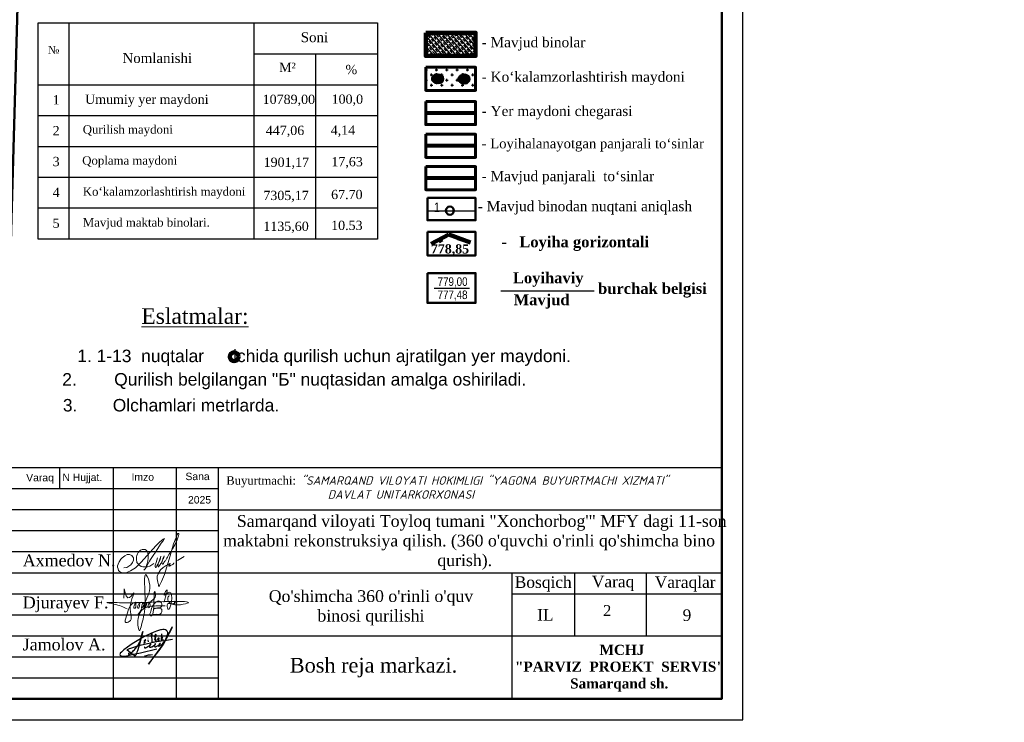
# Model space of a CAD drawing. Header units: millimetres. Extents: x -257011 to 237647566, y 2784933 to 6706507.
# Tile 398 of 451: x 10963000 to 11080253, y 5116467 to 5200082. Entities that reach past the tile are written whole.
import ezdxf

# ---------------------------------------------------------------- set-up
doc = ezdxf.new("R2010")
doc.units = ezdxf.units.MM
doc.header["$LTSCALE"] = 1000
doc.header["$XCLIPFRAME"] = 0
doc.linetypes.add('ACAD_ISO02W100', pattern=[15, 12, -3])
for name, color, linetype in [('(002) Рамка', 7, 'Continuous'), ('(022) Возд. Линии', 7, 'Continuous'), ('TREE', 74, 'Continuous')]:
    doc.layers.add(name, color=color, linetype=linetype)
doc.layers.add('Та', color=250, linetype='Continuous', lineweight=25)
doc.layers.add('Ф А С А Д', color=250, linetype='Continuous', lineweight=15)
doc.styles.add('arial', font='arial.ttf', dxfattribs={"height": 300})
doc.styles.add('ATTR', font='romans.shx', dxfattribs={"width": 0.8, "height": 0.470416})
doc.styles.add('Roman', font='romans')
doc.styles.get("Standard").update_dxf_attribs({"font": 'ARIALN.TTF'})
doc.styles.add('WMF-Times New Roman0', font='times.ttf')
doc.styles.add('WMF-Times New Roman2', font='times.ttf')
doc.linetypes.add('FENCELINE1', pattern='A,6.35,-2.54,[133,ltypeshp.shx,S=2.54,R=0,X=-2.54,Y=0],-2.54,25.4', length=36.83)
picture_1 = doc.add_image_def('image1.jpg', size_in_pixel=(9921, 7016))

# ---------------------------------------------------------------- blocks, each defined once
blk = doc.blocks.new('*U1625')
at = {"color": 1, "lineweight": 30, "ltscale": 1000}
blk.add_line((0, -1467), (0, 0), dxfattribs=at)
blk = doc.blocks.new('*U1626')
at = {"color": 0, "linetype": 'ByBlock', "lineweight": -2, "transparency": 16777216}
for p, rotation in [((4094707, -1160507), 59.99999999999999), ((4094707, -1161241), 120), ((4095978, -1161241), 240), ((4095978, -1160507), 299.9999999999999), ((4095342, -1161607), 180)]:
    blk.add_blockref('*U1625', p, dxfattribs=dict(at, rotation=rotation))
blk.add_blockref('*U1625', (4095342, -1160141), dxfattribs=at)
blk = doc.blocks.new('dghtfhs')
at = {"color": 1, "lineweight": 60, "ltscale": 1000}
blk.add_circle((4095342, -1160874), 392, dxfattribs=at)
at = {"lineweight": 50}
blk.add_blockref('*U1626', (0, 0), dxfattribs=at)
at = {"lineweight": 50, "ltscale": 1000}
image = blk.add_image(picture_1, insert=(4006014, -1032674), size_in_units=(238817, 168888), rotation=-90, dxfattribs=at)
image.set_boundary_path([(2317.04, 1251.37), (7352.33, 5965.575)])
blk = doc.blocks.new('rgsxhy')
at = {"color": 5, "lineweight": 0}
for points in [[(30159764, 9369979), (30160813, 9371961), (30161022, 9373086), (30160642, 9374202), (30160529, 9371279), (30160129, 9368855), (30159952, 9368321), (30159766, 9369571), (30162641, 9370909)], [(30158267, 9371725), (30158292, 9372259), (30158313, 9372715), (30158693, 9371762), (30159294, 9372267), (30158930, 9370820), (30158827, 9369247), (30158463, 9369143), (30158559, 9369856), (30159235, 9371184), (30159510, 9371288), (30159540, 9370947), (30159450, 9370679), (30159339, 9370650), (30159361, 9370924), (30159747, 9371281), (30159933, 9371214), (30159918, 9370984), (30159866, 9370709), (30159740, 9370650), (30159740, 9370910), (30160119, 9371295), (30160364, 9371221), (30160282, 9370791), (30160134, 9370702), (30160156, 9370902), (30160253, 9371169), (30160416, 9371266), (30160624, 9371251), (30160631, 9370947), (30160520, 9370739), (30160416, 9370746), (30160527, 9370999), (30160698, 9371199), (30160869, 9371251), (30161010, 9371117), (30161025, 9370828), (30160854, 9370717), (30160832, 9370976), (30160958, 9371184), (30161196, 9371429), (30161627, 9371986), (30161567, 9372349), (30161322, 9370056), (30161196, 9369857), (30161032, 9369926), (30161078, 9370217), (30161143, 9370464), (30161478, 9371132), (30161961, 9371429), (30162250, 9371221), (30162198, 9370761), (30161687, 9370666), (30161515, 9370590), (30161433, 9370590), (30162154, 9370635), (30162280, 9370516), (30162243, 9370197), (30162028, 9370012), (30161575, 9370012), (30161352, 9370012), (30161322, 9370071)], [(30162509, 9371311), (30162778, 9372539), (30162525, 9372058), (30163079, 9372349), (30162934, 9370564), (30162934, 9371149), (30163657, 9371231), (30163688, 9371396), (30163665, 9371051), (30163845, 9371089), (30163853, 9371329), (30163830, 9370556)], [(30158604, 9370613), (30157190, 9371107), (30156449, 9371260), (30157795, 9371248), (30158983, 9371230), (30160506, 9371280), (30164964, 9371184), (30162988, 9371384), (30162918, 9371683), (30163073, 9372004)]]:
    blk.add_spline(points, degree=3, dxfattribs=at)
blk = doc.blocks.new('nerbgbdtbugbd')
at = {"color": 5, "lineweight": -2}
for points in [[(1301441, -912503, 0.3871926), (1301421, -912608, 0.2468693), (1301462, -912624, 0.1075122), (1301553, -912598, 0.0377408), (1301616, -912557, 0.0432293), (1301738, -912461), (1301856, -912351), (1302009, -912205, 0.002873), (1302157, -912056, 0.0304903), (1302203, -911998, 0.1126937), (1302215, -911961, 0.6840545), (1302174, -911935, 0.0660715), (1302090, -912059, 0.0451978), (1302060, -912132, 0.0768236), (1302054, -912193, 0.068235), (1302080, -912319, 0.2986132), (1302177, -912367, 0.1038757), (1302374, -912300, 0.0290696), (1302528, -912180), (1302675, -912025), (1302798, -911893, 0.130527), (1302852, -911776, 0.0388963), (1302856, -911737, 0.7618556), (1302821, -911725, 0.0798394), (1302802, -911765, 0.0359534), (1302781, -911857, 0.0455744), (1302785, -912031, 0.0426923), (1302803, -912110, 0.3891518), (1302905, -912166, 0.1102897), (1303059, -912099), (1303140, -912029), (1303382, -911802, 0.0334276), (1303470, -911703, 0.0129551), (1303533, -911618, 0.1437243), (1303546, -911557, 0.5877061), (1303484, -911539, 0.0594709), (1303438, -911594, 0.0548384), (1303384, -911702, 0.0606455), (1303353, -911805, 0.0833859), (1303355, -911933, 0.5059841), (1303421, -911960, 0.0746594), (1303641, -911789, 0.0267645), (1303917, -911449, 0.0698425), (1304268, -910626), (1304769, -908938, 0.0913119), (1304777, -908873, 0.6479054), (1304724, -908855, 0.1300148), (1304701, -908893), (1304249, -910540), (1303723, -912034), (1303358, -912864), (1302937, -913765), (1302456, -914865), (1303556, -912632, 0.020305), (1304025, -911521, 0.0510054), (1304177, -910920), (1304280, -910177, 0.0500611), (1304304, -909917, 0.075905), (1304266, -909734, 0.060269), (1304163, -909581, 0.2197754), (1303878, -909436, 0.0807361), (1303465, -909486, 0.0249845), (1303180, -909596, 0.0130385), (1302610, -909917, 0.0239045), (1301788, -910451), (1301162, -910954), (1300713, -911334), (1300164, -911838), (1299536, -912438), (1298972, -913021), (1298525, -913523), (1298224, -913914), (1298110, -914126), (1298090, -914220), (1298104, -914298), (1298155, -914383), (1298291, -914454), (1298501, -914462), (1298825, -914389), (1299321, -914187), (1300019, -913880), (1300989, -913450), (1303222, -912415)], [(1299333, -913786, 0.1774898), (1299290, -913897, 0.0505623), (1299288, -913979, 0.3670195), (1299369, -914060, 0.2132882), (1299452, -914018), (1299738, -913626, 0.0414268), (1300104, -913056), (1300352, -912576, 0.0300362), (1300605, -911758), (1300675, -910352), (1300613, -912033), (1300547, -912628), (1300477, -913257), (1300442, -913499), (1300421, -913685, -0.0299546), (1300383, -913939, -0.3083385), (1300235, -914061, -0.0928663), (1300150, -914038), (1299994, -913962), (1298975, -913460, -0.0731209), (1299122, -913299, -0.0362342), (1299439, -913069), (1299863, -912836), (1300474, -912500), (1301923, -911834), (1302701, -911477), (1303596, -911130), (1304048, -910967), (1305142, -910571)], [(1302164, -911013), (1302123, -910754), (1302096, -910485), (1302088, -910377, 0.9456908), (1301953, -910398, 0.0931758), (1302006, -910763, 0.0597217), (1302186, -911157, -0.0340946), (1302225, -911288, 0.0218114), (1302266, -911544, 0.4516555), (1302407, -911600), (1302580, -911477)], [(1302632, -911206), (1302686, -910890, 0.0310101), (1302691, -910593, 0.0209508), (1302677, -910448, 0.2567522), (1302634, -910391, 0.3121151), (1302582, -910404, 0.0952627), (1302548, -910463, 0.0920883), (1302520, -910679, 0.0708045), (1302568, -910903), (1302690, -911214), (1302722, -911299, 0.1825801), (1302776, -911369, 0.4802348), (1302848, -911325, 0.0467012), (1302849, -911244, 0.1708854), (1302782, -911111, 0.1795677), (1302714, -911101, 0.274631), (1302670, -911163)], [(1303084, -911166), (1303158, -911060, 0.0403562), (1303221, -910954, 0.2285131), (1303216, -910835, 0.1998977), (1303176, -910809, 0.2428565), (1303076, -910850, 0.1216605), (1303030, -910969, 0.1264383), (1303060, -911097, 0.1064961), (1303128, -911174, 0.1201125), (1303186, -911200, 0.0807957), (1303282, -911200, 0.1696912), (1303389, -911132)], [(1303717, -910580), (1303523, -910848), (1303649, -910833, -0.1393412), (1303753, -910882, -0.0645393), (1303854, -911024)], [(1301318, -911619, 0.250229), (1301354, -911511, 0.4506148), (1301272, -911473, 0.5095488), (1301192, -911723), (1301276, -911779, -0.1747015), (1301313, -911832, -0.1814843), (1301299, -911884, -0.1121061), (1301133, -912001)], [(1301637, -913772, -0.0551579), (1302758, -913351)]]:
    blk.add_lwpolyline(points, format="xyb", dxfattribs=at)
for points in [[(1303439, -910141), (1303554, -911111)], [(1301582, -911114), (1301593, -911148)], [(1301653, -911366), (1301732, -911665)]]:
    blk.add_lwpolyline(points, dxfattribs=at)
blk = doc.blocks.new('dhyjfyuk')
for p, q in [((4475914, -1184524), (4383414, -1184524)), ((4397013, -1184524), (4397013, -1187024)), ((4403414, -1184524), (4403414, -1212024)), ((4410914, -1184524), (4410914, -1212024)), ((4415914, -1184524), (4415914, -1212024)), ((4475914, -1212024), (4475914, -1184524)), ((4415914, -1187024), (4383414, -1187024)), ((4415914, -1189524), (4383414, -1189524)), ((4415914, -1189524), (4475914, -1189524)), ((4415914, -1192024), (4383414, -1192024)), ((4415914, -1194524), (4383414, -1194524)), ((4383414, -1197024), (4475914, -1197024)), ((4450914, -1212024), (4450914, -1197024)), ((4458414, -1204524), (4458414, -1197024)), ((4466914, -1204524), (4466914, -1197024)), ((4383414, -1199524), (4415914, -1199524)), ((4450914, -1199524), (4475914, -1199524)), ((4383414, -1202024), (4415914, -1202024)), ((4383414, -1204524), (4475914, -1204524)), ((4383414, -1207024), (4415914, -1207024)), ((4383414, -1209524), (4415914, -1209524))]:
    blk.add_line(p, q)
at = {"lineweight": 9, "xscale": 1.125175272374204, "yscale": 1.125175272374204, "zscale": 1.125175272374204}
blk.add_blockref('rgsxhy', (-29528647, -11744878), dxfattribs=at)
at = {"color": 5, "lineweight": 25, "xscale": 0.8159673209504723, "yscale": 0.8159673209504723, "zscale": 0.8159673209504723, "rotation": 348.2281006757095}
blk.add_blockref('nerbgbdtbugbd', (3519502, -260297, -611), dxfattribs=at)
at = {"linetype": 'ACAD_ISO02W100', "lineweight": 5, "ltscale": 70, "char_height": 883.9, "attachment_point": 1, "style": 'arial'}
for s, insert in [('Varaq', (4393061, -1185254)), ('N Hujjat.', (4397374, -1185220)), ('Imzo', (4405607, -1185185)), ('Sana', (4412025, -1185111)), ('2025', (4412332, -1187897))]:
    blk.add_mtext(s, dxfattribs=dict(at, insert=insert))
at = {"style": 'WMF-Times New Roman0'}
for s, insert, char_height, width, attachment_point in [('Buyurtmachi:{\\fISOCPEUR|b0|i1|c204|p34; "SAMARQAND VILOYATI HOKIMLIGI "YAGONA\\fISOCPEUR|b0|i1|c0|p34; \\fISOCPEUR|b0|i1|c204|p34;BUYURTMACHI XIZMATI" \\fISOCPEUR|b0|i1|c0|p34;\\P                   \\fISOCPEUR|b0|i1|c204|p34;DAVLAT UNITARKORXONASI}', (4416879, -1186878, 105406), 1000, 59035.39, 4), ('\\pi3453.25486;Samarqand viloyati Toyloq tumani "Хоnсhоrbоg\'" МFY dagi 11-son \\P\\pi1816.32378;maktabni rekonstruksiya qilish. (360 o\'quvchi o\'rinli qo\'shimcha bino \\P\\pi27327.21058;qurish).', (4414694, -1193420), 1400, 60812.6, 4), ('Axmedov N.', (4392650, -1194845), 1414.3, 17081.22, 1), ("\\pt12184.088;Qo'shimcha 360 o'rinli o'quv binosi qurilishi", (4434117, -1199099), 1400, 29815.79, 2), ('Djurayev F.', (4392650, -1199845), 1414.29, 17081.22, 1), ('Jamolov A.', (4392650, -1204845), 1414.3, 17081.22, 1), ('\\pi12888.864;{\\fTimes New Roman|b1|i0|c204|p18;\\C0;MCHJ\\P\\pi2815.884;"PARVIZ  PROEKT  SERVIS"\\P\\pi9383.364;Samarqand sh.\\C256; }', (4448452, -1205594), 1200, 29788.7, 1)]:
    blk.add_mtext(s, dxfattribs=dict(at, insert=insert, char_height=char_height, width=width, attachment_point=attachment_point))
at = {"char_height": 1370.37, "width": 6256.98, "attachment_point": 1}
for s, insert in [('{\\fTimes New Roman|b0|i0|c204|p18;Bosqich}', (4451239, -1197449)), ('{\\fTimes New Roman|b0|i0|c204|p18;Varaq}', (4460421, -1197383)), ('{\\fTimes New Roman|b0|i0|c204|p18;Varaqlar}', (4467912, -1197449)), ('{\\fTimes New Roman|b0|i0|c204|p18;IL}', (4453907, -1201350)), ('{\\fTimes New Roman|b0|i0|c0|p18;9}', (4471227, -1201380))]:
    blk.add_mtext(s, dxfattribs=dict(at, insert=insert))
blk = doc.blocks.new('16')
h = blk.add_hatch(color=256)
h.dxf.hatch_style = 1
h.set_gradient(color1=(153, 204, 102), one_color=1, tint=1, name='SPHERICAL')
h.paths.add_polyline_path([(16382639, 10776741, 1), (16386324, 10776741, 1)])
blk.add_circle((16384481, 10776741), 1842)
at = {"layer": 'TREE'}
for p, q in [((16383020, 10776933), (16382655, 10776981)), ((16383056, 10777122), (16382702, 10777217)), ((16383119, 10777305), (16382780, 10777445)), ((16383208, 10777476), (16382886, 10777662)), ((16383317, 10777634), (16383020, 10777862)), ((16384481, 10776741), (16383114, 10776920)), ((16384481, 10776741), (16383147, 10777098)), ((16383442, 10777780), (16383179, 10778043)), ((16384481, 10776741), (16383207, 10777268)), ((16384481, 10776741), (16383285, 10777431)), ((16383584, 10777909), (16383360, 10778202)), ((16384481, 10776741), (16383384, 10777583)), ((16384481, 10776741), (16383504, 10777717)), ((16383746, 10778014), (16383560, 10778336)), ((16384481, 10776741), (16383643, 10777834)), ((16384481, 10776741), (16383791, 10777937)), ((16384102, 10778156), (16384005, 10778520)), ((16384481, 10776741), (16384124, 10778075)), ((16384290, 10778196), (16384241, 10778567)), ((16384481, 10776741), (16384302, 10778103)), ((16384481, 10778583), (16384481, 10778214)), ((16384481, 10778122), (16384481, 10776741)), ((16384481, 10776741), (16384661, 10778103)), ((16384481, 10776741), (16385172, 10777937)), ((16384481, 10776741), (16385320, 10777834)), ((16384481, 10776741), (16385458, 10777717)), ((16384481, 10776741), (16385678, 10777431)), ((16384481, 10776741), (16385816, 10777098)), ((16384481, 10776741), (16385848, 10776920)), ((16384673, 10778196), (16384722, 10778567)), ((16384938, 10778583), (16385310, 10778583)), ((16385044, 10778100), (16385186, 10778442)), ((16385074, 10778491), (16385524, 10778491)), ((16385282, 10778398), (16385700, 10778398)), ((16385378, 10777909), (16385603, 10778202)), ((16385450, 10778306), (16385862, 10778306)), ((16385595, 10778214), (16385999, 10778214)), ((16385646, 10777634), (16385943, 10777862)), ((16385701, 10778122), (16386115, 10778122)), ((16385755, 10777476), (16386077, 10777662)), ((16385799, 10778030), (16386226, 10778030)), ((16385881, 10777938), (16386324, 10777938)), ((16385907, 10777122), (16386261, 10777217)), ((16385956, 10777846), (16386436, 10777846)), ((16386517, 10777754), (16386019, 10777754)), ((16386085, 10777662), (16386598, 10777662)), ((16386124, 10777569), (16386671, 10777569)), ((16386744, 10777477), (16386171, 10777477)), ((16386812, 10777385), (16386207, 10777385)), ((16386238, 10777293), (16386872, 10777293)), ((16386924, 10777201), (16386269, 10777201)), ((16386289, 10777109), (16386975, 10777109)), ((16387013, 10777017), (16386304, 10777017)), ((16386316, 10776925), (16387043, 10776925)), ((16382639, 10776741), (16383008, 10776741)), ((16383020, 10776548), (16382655, 10776500)), ((16383119, 10776176), (16382780, 10776036)), ((16383208, 10776005), (16382886, 10775819)), ((16383317, 10775847), (16383020, 10775619)), ((16384481, 10776741), (16383100, 10776741)), ((16384481, 10776741), (16383114, 10776561)), ((16384481, 10776741), (16383207, 10776213)), ((16384481, 10776741), (16383285, 10776050)), ((16383584, 10775572), (16383360, 10775279)), ((16384481, 10776741), (16383384, 10775898)), ((16384481, 10776741), (16383504, 10775764)), ((16383746, 10775467), (16383560, 10775145)), ((16384481, 10776741), (16383643, 10775648)), ((16383918, 10775381), (16383776, 10775039)), ((16384481, 10776741), (16383791, 10775544)), ((16384481, 10776741), (16383956, 10775471)), ((16384102, 10775325), (16384005, 10774961)), ((16384481, 10776741), (16384124, 10775406)), ((16384481, 10776741), (16385863, 10776741)), ((16384481, 10776741), (16385458, 10775764)), ((16384481, 10776741), (16385816, 10776383)), ((16384481, 10776741), (16385678, 10776050)), ((16384481, 10776741), (16385848, 10776561)), ((16384481, 10776741), (16385320, 10775648)), ((16384481, 10776741), (16385172, 10775544)), ((16384481, 10776741), (16384839, 10775406)), ((16384481, 10776741), (16385007, 10775471)), ((16384481, 10776741), (16384661, 10775378)), ((16384481, 10775359), (16384481, 10776741)), ((16384481, 10774898), (16384481, 10775267)), ((16384673, 10775285), (16384722, 10774914)), ((16384861, 10775325), (16384958, 10774961)), ((16384868, 10774898), (16385306, 10774898)), ((16385044, 10775381), (16385186, 10775039)), ((16385511, 10774991), (16385058, 10774991)), ((16385217, 10775467), (16385402, 10775145)), ((16385310, 10775083), (16385695, 10775083)), ((16385378, 10775572), (16385603, 10775279)), ((16385849, 10775175), (16385446, 10775175)), ((16385521, 10775701), (16385784, 10775438)), ((16385587, 10775267), (16385995, 10775267)), ((16385646, 10775847), (16385943, 10775619)), ((16386119, 10775359), (16385697, 10775359)), ((16385755, 10776005), (16386077, 10775819)), ((16385795, 10775451), (16386230, 10775451)), ((16385844, 10776176), (16386183, 10776036)), ((16386333, 10775543), (16385881, 10775543)), ((16385942, 10776548), (16386308, 10776500)), ((16386324, 10776741), (16385955, 10776741)), ((16385956, 10775635), (16386427, 10775635)), ((16386517, 10775727), (16386023, 10775727)), ((16386081, 10775819), (16386603, 10775819)), ((16386680, 10775912), (16386132, 10775912)), ((16386171, 10776004), (16386744, 10776004)), ((16386812, 10776096), (16386211, 10776096)), ((16386242, 10776188), (16386872, 10776188)), ((16386928, 10776280), (16386262, 10776280)), ((16386285, 10776372), (16386975, 10776372)), ((16387005, 10776464), (16386305, 10776464)), ((16386313, 10776556), (16387035, 10776556)), ((16387056, 10776833), (16386320, 10776833)), ((16387056, 10776648), (16386324, 10776648)), ((16386328, 10776741), (16387065, 10776741))]:
    blk.add_line(p, q, dxfattribs=at)
at = {"layer": 'TREE', "style": 'ATTR', "width": 0.8, "flags": 9}
blk.add_attdef('ESTCODE', (16384481, 10776741), '', height=21.5, dxfattribs=at)
blk = doc.blocks.new('rthtrh')
at = {"color": 5}
for p, q in [((1363927, 521243), (1363940, 521249)), ((1363940, 521249), (1363965, 521249)), ((1363965, 521249), (1363988, 521244)), ((1363834, 521118), (1363842, 521141)), ((1363834, 521086), (1363834, 521118)), ((1363834, 521056), (1363834, 521086)), ((1363842, 521141), (1363854, 521167)), ((1363854, 521167), (1363868, 521192)), ((1363868, 521192), (1363889, 521219)), ((1363889, 521219), (1363907, 521234)), ((1363907, 521234), (1363927, 521243)), ((1363988, 521244), (1364013, 521227)), ((1364013, 521227), (1364030, 521204)), ((1364030, 521204), (1364039, 521185)), ((1364044, 521090), (1364037, 521043)), ((1364039, 521185), (1364046, 521147)), ((1364046, 521147), (1364044, 521090)), ((1364568, 521050), (1364689, 521123)), ((1363840, 521035), (1363834, 521056)), ((1363845, 521017), (1363840, 521035)), ((1363865, 520990), (1363845, 521017)), ((1363882, 520966), (1363865, 520990)), ((1363895, 520959), (1363882, 520966)), ((1363917, 520946), (1363895, 520959)), ((1363951, 520940), (1363917, 520946)), ((1363996, 520940), (1363951, 520940)), ((1364033, 520940), (1363996, 520940)), ((1364017, 520962), (1364016, 520946)), ((1364016, 520946), (1364016, 520940)), ((1364026, 520997), (1364017, 520962)), ((1364037, 521043), (1364026, 520997)), ((1364075, 520948), (1364033, 520940)), ((1364148, 520999), (1364075, 520948))]:
    blk.add_line(p, q, dxfattribs=at)
for points in [[(1363608, 520919), (1363661, 520924), (1363702, 520951), (1363738, 520975), (1363765, 521018), (1363780, 521059), (1363780, 521096), (1363765, 521122), (1363753, 521142), (1363714, 521156), (1363671, 521156), (1363631, 521136), (1363583, 521097), (1363555, 521074), (1363525, 521025), (1363511, 520984), (1363500, 520955), (1363500, 520930), (1363508, 520901), (1363515, 520870), (1363535, 520855), (1363555, 520841), (1363586, 520832), (1363613, 520832), (1363645, 520832), (1363675, 520843), (1363732, 520864), (1363761, 520883), (1363817, 520921), (1363863, 520963), (1363919, 521022), (1364179, 521312), (1364247, 521377), (1364282, 521405), (1364314, 521429), (1364336, 521443), (1364310, 521401), (1364279, 521361), (1364173, 521198), (1364133, 521139), (1364110, 521102), (1364087, 521068), (1364069, 521040), (1364047, 520995), (1364019, 520954), (1364007, 520925), (1363990, 520903), (1363970, 520879)], [(1364210, 521100), (1364186, 521015), (1364172, 520967), (1364172, 520940), (1364173, 520926), (1364179, 520925), (1364185, 520931), (1364202, 520956), (1364218, 520984), (1364240, 521027), (1364256, 521068), (1364272, 521125), (1364269, 521122), (1364225, 520990), (1364220, 520961), (1364220, 520944), (1364225, 520939), (1364232, 520939), (1364241, 520950), (1364248, 520960), (1364254, 520969), (1364260, 520978), (1364273, 520996), (1364281, 521008), (1364288, 521027), (1364309, 521073), (1364315, 521086), (1364332, 521126), (1364332, 521134), (1364327, 521134), (1364314, 521097), (1364294, 521040), (1364290, 521012), (1364293, 520997), (1364298, 520988), (1364308, 520988), (1364316, 520999), (1364326, 521014), (1364344, 521036), (1364351, 521047), (1364377, 521090), (1364389, 521112), (1364414, 521155), (1364449, 521203), (1364476, 521258), (1364523, 521332), (1364563, 521417), (1364583, 521493), (1364590, 521517), (1364590, 521527), (1364583, 521532), (1364571, 521532), (1364561, 521512), (1364541, 521459), (1364498, 521348), (1364434, 521131), (1364395, 520998), (1364377, 520936), (1364337, 520802), (1364282, 520678), (1364249, 520605), (1364238, 520588), (1364230, 520594), (1364226, 520615), (1364222, 520638), (1364214, 520663), (1364206, 520725), (1364206, 520774), (1364224, 520814), (1364265, 520883), (1364310, 520926), (1364364, 520959), (1364411, 520988), (1364432, 520996), (1364434, 520992), (1364431, 520979), (1364419, 520970), (1364414, 520960), (1364416, 520951), (1364423, 520951), (1364434, 520958), (1364443, 520964), (1364452, 520968), (1364474, 520975), (1364483, 520978), (1364492, 520986), (1364499, 520996), (1364503, 521002), (1364511, 521006), (1364511, 521006)]]:
    blk.add_lwpolyline(points, dxfattribs=at)

msp = doc.modelspace()

# ---------------------------------------------------------------- hatches: boundary and pattern name
h = msp.add_hatch()
h.set_pattern_fill('JIS_STN_1E', color=252, scale=409.261234, angle=265.68321321, style=0)
h.set_pattern_definition([(310.683213, (5892719.1, 4441920.76), (310.353172, 266.78768), []), (310.683213, (5892697.4, 4441633.05), (310.353172, 266.78768), [409.261234, -204.630617])])
h.paths.add_polyline_path([(11017288.704, 5198526.902), (11011356.055, 5198526.902), (11011356.055, 5195776.186), (11017288.704, 5195776.186)])
h = msp.add_hatch()
h.set_pattern_fill('CROSS', color=94, scale=2455.567402, style=0)
h.set_pattern_definition([(0, (-602775607.36, -126276342.3), (613.89185054, 613.89185054), [306.9459253, -920.8377758]), (90, (-602775453.9, -126276495.8), (-613.89185054, 613.89185054), [306.9459253, -920.8377758])])
h.paths.add_polyline_path([(11017288.704, 5194418.355), (11011356.055, 5194418.355), (11011356.055, 5191667.639), (11017288.704, 5191667.639)])

# ---------------------------------------------------------------- linework, layer by layer
at = {"layer": '(002) Рамка', "color": 1, "linetype": 'FENCELINE1', "lineweight": 80, "ltscale": 0.1}
msp.add_line((11017288.704, 5185076.374), (11011356.055, 5185076.374), dxfattribs=at)
at = {"layer": '(002) Рамка', "color": 14, "linetype": 'FENCELINE1', "lineweight": 80, "ltscale": 0.1}
msp.add_line((11017288.704, 5181218.298), (11011356.055, 5181218.298), dxfattribs=at)
at = {"layer": '(022) Возд. Линии', "color": 6, "linetype": 'Continuous', "lineweight": 140}
msp.add_circle((10988536.763, 5159975.793), 521.317, dxfattribs=at)
at = {"color": 1, "linetype": 'FENCELINE1', "lineweight": 80, "ltscale": 250}
msp.add_line((11017288.704, 5188970.233), (11011356.055, 5188970.233), dxfattribs=at)
at = {"color": 222, "lineweight": 30}
msp.add_line((11011544.979, 5177352.872), (11017288.704, 5177352.872), dxfattribs=at)
at = {"color": 1, "lineweight": 100}
for p, q in [((11011981.885, 5173417.11), (11014088.089, 5174512.59)), ((11014088.089, 5174512.59), (11016696.545, 5173558.686)), ((11013039.773, 5173955.973), (11013221.711, 5173618.516)), ((11015463.156, 5174009.733), (11015377.715, 5173754.729))]:
    msp.add_line(p, q, dxfattribs=at)
at = {"lineweight": 30}
msp.add_line((11016573.865, 5168085.526), (11012348.948, 5168085.526), dxfattribs=at)
at = {"color": 118, "lineweight": 30, "ltscale": 500, "true_color": 0x004d26}
msp.add_line((11020313.418, 5167831.027), (11031419.158, 5167831.027), dxfattribs=at)
at = {"color": 5}
msp.add_lwpolyline([(10839128.298, 5116760.058), (11049128.298, 5116760.058), (11049128.298, 5265260.058), (10839128.298, 5265260.058)], close=True, dxfattribs=at)
at = {"lineweight": 106}
msp.add_lwpolyline([(11011356.055, 5198526.902), (11017288.704, 5198526.902), (11017288.704, 5195776.186), (11011356.055, 5195776.186)], close=True, dxfattribs=at)
at = {"lineweight": 60}
for points in [[(11011356.055, 5194418.355), (11017288.704, 5194418.355), (11017288.704, 5191667.639), (11011356.055, 5191667.639)], [(11011356.055, 5190345.591), (11017288.704, 5190345.591), (11017288.704, 5187594.875), (11011356.055, 5187594.875)], [(11011356.055, 5186451.732), (11017288.704, 5186451.732), (11017288.704, 5183701.016), (11011356.055, 5183701.016)], [(11011356.055, 5182593.655), (11017288.704, 5182593.655), (11017288.704, 5179842.94), (11011356.055, 5179842.94)]]:
    msp.add_lwpolyline(points, close=True, dxfattribs=at)
at = {"lineweight": 50}
msp.add_lwpolyline([(11011544.979, 5178873.435), (11017288.704, 5178873.435), (11017288.704, 5176210.315), (11011544.979, 5176210.315)], close=True, dxfattribs=at)
at = {"color": 0, "linetype": 'ByBlock', "lineweight": 50}
for points in [[(11011544.979, 5174817.664), (11017292.422, 5174817.664), (11017292.422, 5172032.375), (11011544.979, 5172032.375)], [(11011544.979, 5169932.303), (11017292.422, 5169932.303), (11017292.422, 5166367.781), (11011544.979, 5166367.781)]]:
    msp.add_lwpolyline(points, close=True, dxfattribs=at)
at = {"color": 222, "lineweight": 50}
msp.add_circle((11014227.917, 5177352.872), 478.858, dxfattribs=at)
at = {"layer": 'Та', "lineweight": 30}
for p, q in [((10965215.533, 5199690.819), (11005624.378, 5199690.819)), ((10965215.533, 5173976.1), (10965215.533, 5199690.819)), ((10968889.064, 5173976.1), (10968889.064, 5199690.819)), ((10990930.253, 5173976.1), (10990930.253, 5199690.819)), ((11005624.378, 5199690.819), (11005624.378, 5173976.1)), ((10990930.253, 5196017.288), (11005624.378, 5196017.288)), ((10998277.315, 5173976.1), (10998277.315, 5196017.288)), ((10965215.533, 5192343.757), (11005624.378, 5192343.757)), ((10965215.533, 5188670.225), (11005624.378, 5188670.225)), ((10965215.533, 5184996.694), (11005624.378, 5184996.694)), ((10965215.533, 5181323.163), (11005624.378, 5181323.163)), ((11005624.378, 5177649.631), (10965215.533, 5177649.631)), ((11005624.378, 5173976.1), (10965215.533, 5173976.1))]:
    msp.add_line(p, q, dxfattribs=at)
at = {"layer": 'Ф А С А Д', "color": 5, "lineweight": 50}
msp.add_lwpolyline([(10849128.298, 5119260.058), (11046628.298, 5119260.058), (11046628.298, 5262760.058), (10849128.298, 5262760.058)], close=True, dxfattribs=at)

# ---------------------------------------------------------------- block references
at = {"layer": '(002) Рамка', "lineweight": 50}
msp.add_blockref('dhyjfyuk', (6570714.153, 6331284.351), dxfattribs=at)
at = {"lineweight": 50, "rotation": 358.3425671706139}
msp.add_blockref('dghtfhs', (6852604.801, 6457872.677), dxfattribs=at)
at = {"color": 99, "true_color": 0x153819, "xscale": 0.3289026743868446, "yscale": 0.3289026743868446, "zscale": 0.3289026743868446, "rotation": 180.2062771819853}
for p in [(16388955.635, 8756928.545), (16392098.269, 8756894.364)]:
    msp.add_blockref('16', p, dxfattribs=at)
at = {"layer": 'Ф А С А Д', "xscale": 6.676455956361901, "yscale": 6.676455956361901, "zscale": 6.676455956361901}
msp.add_blockref('rthtrh', (1871316.876, 1656950.148), dxfattribs=at)

# ---------------------------------------------------------------- texts
at = {"color": 250, "linetype": 'Continuous', "lineweight": 5, "ltscale": 70, "width": 130779.04008, "attachment_point": 1}
for s, insert, char_height in [('{\\fTimes New Roman|b0|i0|c204|p18;- Mavjud binolar}', (11018008.611, 5198005.106), 1206.86493), ('{\\fTimes New Roman|b0|i0|c204|p18;- Ko‘kalamzorlashtirish maydoni}', (11018008.611, 5193896.559), 1206.86493), ('{\\fTimes New Roman|b0|i0|c204|p18;- Yer maydoni chegarasi}', (11018008.611, 5189823.795), 1206.86493), ('{\\fTimes New Roman|b0|i0|c204|p18;- \\fTimes New Roman|b0|i0|c0|p18;Loyihalanayotgan p\\fTimes New Roman|b0|i0|c204|p18;anjarali\\fTimes New Roman|b0|i0|c0|p18; \\fTimes New Roman|b0|i0|c204|p18;to‘sinlar}', (11018008.611, 5185929.936), 1158.331444), ('{\\fTimes New Roman|b0|i0|c204|p18;- \\fTimes New Roman|b0|i0|c0|p18;Mavjud p\\fTimes New Roman|b0|i0|c204|p18;anjarali  to‘sinlar}', (11018008.611, 5182071.86), 1206.864931), ('{\\fTimes New Roman|b0|i0|c0|p18;- \\fTimes New Roman|b0|i0|c204|p18;Mavjud bino\\fTimes New Roman|b0|i0|c0|p18;dan\\fTimes New Roman|b0|i0|c204|p18; nuqta\\fTimes New Roman|b0|i0|c0|p18;ni aniqlash}', (11017553.533, 5178494.327), 1206.864931)]:
    msp.add_mtext(s, dxfattribs=dict(at, insert=insert, char_height=char_height))
at = {"color": 7, "lineweight": 30, "char_height": 939.4258, "attachment_point": 1}
for s, insert, width in [('\\pi2351.83787;{\\fTimes New Roman|b0|i0|c204|p18;\\C256;Qurilish         \\P\\pi2708.16847;  hajmi\\P\\pi3422.97631;   m³}', (10454675.044, 5194148.283), 8914.89017), ('\\pi548.6967;{\\fTimes New Roman|b0|i0|c204|p18;\\C256;Umumiy\\P\\pi602.54266;maydoni \\P\\pi2155.2706;m2}', (10449256.507, 5192172.093), 6013.9701)]:
    msp.add_mtext(s, dxfattribs=dict(at, insert=insert, width=width))
at = {"color": 1, "lineweight": 30, "insert": (11013053.187, 5178319.954), "char_height": 1128.2114, "width": 657.37287, "attachment_point": 3, "rotation": 359.24377899}
msp.add_mtext('{\\C222;1}', dxfattribs=at)
at = {"color": 250, "linetype": 'Continuous', "lineweight": 5, "ltscale": 70, "char_height": 1301.34462, "attachment_point": 1, "style": 'WMF-Times New Roman0'}
for s, insert, width in [('{\\fTimes New Roman|b1|i0|c204|p18; -   Loyiha gorizontali}', (11019875.272, 5174294.472), 74532.92515), ('{\\fTimes New Roman|b1|i0|c204|p18;Loyihaviy}', (11021733.299, 5170018.057), 93604.65206), ('{\\fTimes New Roman|b1|i0|c204|p18;burchak belgisi}', (11031876.162, 5168751.942), 93604.65206), ('{\\fTimes New Roman|b1|i0|c204|p18;Mavjud}', (11021816.741, 5167409.752), 93604.65206)]:
    msp.add_mtext(s, dxfattribs=dict(at, insert=insert, width=width))
at = {"color": 1, "lineweight": 80, "insert": (11016516.282, 5171993.047, 0), "char_height": 1096.82054, "width": 912.91355, "attachment_point": 9, "rotation": 359.77819172, "style": 'WMF-Times New Roman2'}
msp.add_mtext('{\\fTimes New Roman|b1|i0|c204|p18;\\C6;778,85}', dxfattribs=at)
at = {"color": 1, "lineweight": 80, "char_height": 1017.0875, "width": 962.7344, "attachment_point": 1}
for s, insert in [('779,00', (11012769.172, 5169422.278)), ('{\\C256;777,48}', (11012763.68, 5167852.522))]:
    msp.add_mtext(s, dxfattribs=dict(at, insert=insert))
at = {"lineweight": 15, "insert": (10977486.615, 5165742.134), "char_height": 2969.28372, "width": 170243.04174, "attachment_point": 1}
msp.add_mtext('{\\fTimes New Roman|b0|i0|c204|p18;\\H0.625x;\\L\\C1;Eslatmalar:}', dxfattribs=at)
at = {"style": 'Roman'}
for s, insert, char_height, width, attachment_point in [('{\\fArial|b0|i0|c204|p34;1.^I1-\\fArial|b0|i0|c0|p34;13  \\fArial|b0|i0|c204|p34;nuqtalar      ichida qurilish uchun\\fArial|b0|i0|c0|p34; \\fArial|b0|i0|c204|p34;ajratilgan yer maydoni.}', (10999250.388, 5159850.019), 1484.641859, 67723.64579, 5), ('\\pi18148.64809,t23754.26974,93492.78231;{\\fArial|b0|i0|c0|p34;2.^I \\fArial|b0|i0|c204|p34;Qurilish belgilangan "Б" nuqtasidan amalga oshiriladi.}', (10949920.533, 5157057.568, 0), 1484.641859, 79822.57247, 4), ('{\\fArial|b0|i0|c204|p34;3.^IOlchamlari metrlarda.}', (10968140.399, 5154192.844), 1484.64186, 74414.58139, 4), ('\\pi18148.64809,t23754.26974,93492.78231;{\\fArial|b0|i0|c0|p34;2.^I \\fArial|b0|i0|c204|p34;Qurilish belgilangan "A" nuqtasidan amalga oshiriladi.}', (10852463.634, 5125881.849, 0), 1484.641859, 79822.57247, 4)]:
    msp.add_mtext(s, dxfattribs=dict(at, insert=insert, char_height=char_height, width=width, attachment_point=attachment_point))
at = {"attachment_point": 5}
for s, insert, char_height in [('{\\fTimes New Roman|b0|i0|c0|p18;2}', (11032962.673, 5129763.116), 1300), ('{\\fTimes New Roman|b0|i0|c204|p18;Bosh reja markazi\\fTimes New Roman|b0|i0|c0|p18;.}', (11005134.039, 5122974.889), 1754.31652)]:
    msp.add_mtext(s, dxfattribs=dict(at, insert=insert, char_height=char_height))
at = {"layer": 'Та', "attachment_point": 1}
for s, insert, char_height, width in [('{\\fTimes New Roman|b0|i0|c204|p18;Soni}', (10996472.844, 5198582.816), 1175.53003, 10298.28562), ('{\\fTimes New Roman|b0|i0|c204|p18; \\fTimes New Roman|b0|i0|c204|p0;\\H0.875x;№\\fTimes New Roman|b0|i0|c204|p18;\\H1.143x; }', (10965930.915, 5196950.636), 1102.059404, 10298.28562), ('{\\fTimes New Roman|b0|i0|c204|p18;Nomlanishi}', (10975243.257, 5196108.741), 1175.53003, 10298.28562), ('{\\fTimes New Roman|b0|i0|c204|p18;М²}', (10993901.279, 5194962.143), 1102.0594, 4376.03594), ('{\\fTimes New Roman|b0|i0|c204|p18;%}', (11001803.83, 5194707.519), 1102.0594, 3820.5479), ('{\\fTimes New Roman|b0|i0|c204|p18;1}', (10966924.166, 5191106.171), 1102.0594, 7886.07545), ('{\\fTimes New Roman|b0|i0|c204|p18; Umumiy yer maydoni}', (10970373.393, 5191167.405), 1102.0594, 16483.14864), ('{\\fTimes New Roman|b0|i0|c0|p18;10789\\fTimes New Roman|b0|i0|c204|p18;,\\fTimes New Roman|b0|i0|c0|p18;00}', (10991932.536, 5191157.007), 1102.059404, 6344.77888), ('{\\fTimes New Roman|b0|i0|c204|p18;100,0}', (11000145.507, 5191179.349), 1102.0594, 5478.87059), ('{\\fTimes New Roman|b0|i0|c204|p18;2}', (10966924.166, 5187432.639), 1102.0594, 7886.07545), ('{\\fTimes New Roman|b0|i0|c204|p18;Qurilish maydoni}', (10970515.248, 5187527.07), 1010.22112, 14680.39155), ('{\\fTimes New Roman|b0|i0|c0|p18;447\\fTimes New Roman|b0|i0|c204|p18;,\\fTimes New Roman|b0|i0|c0|p18;06}', (10992309.42, 5187460.247), 1102.059404, 5967.89572), ('{\\fTimes New Roman|b0|i0|c0|p18;4\\fTimes New Roman|b0|i0|c204|p18;,\\fTimes New Roman|b0|i0|c0|p18;14}', (11000034.569, 5187487.062), 1102.059404, 5589.80934), ('{\\fTimes New Roman|b0|i0|c204|p18;3}', (10966924.166, 5183759.108), 1102.0594, 7886.07545), ('{\\fTimes New Roman|b0|i0|c204|p18;Qoplama maydoni}', (10970444.322, 5183835.798), 1010.22112, 13162.53057), ('{\\fTimes New Roman|b0|i0|c0|p18;17,63}', (11000115.044, 5183740.911), 1102.0594, 5509.33358), ('{\\fTimes New Roman|b0|i0|c0|p18;1901,17}', (10992050.407, 5183674.113), 1102.0594, 5887.42622), ('{\\fTimes New Roman|b0|i0|c204|p18;4}', (10966924.166, 5180085.577), 1102.0594, 7886.07545), ('{\\fTimes New Roman|b0|i0|c204|p18;Ko‘kalamzorlashtirish maydoni}', (10970515.248, 5180137.921), 1010.22112, 19655.06937), ('{\\fTimes New Roman|b0|i0|c0|p18;7305,17}', (10992014.354, 5179720.951), 1102.0594, 6262.96098), ('{\\fTimes New Roman|b0|i0|c0|p18;67\\fTimes New Roman|b0|i0|c204|p18;.\\fTimes New Roman|b0|i0|c0|p18;70}', (11000088.213, 5179833.52), 1102.059404, 5536.1651), ('{\\fTimes New Roman|b0|i0|c0|p18;5}', (10966924.166, 5176412.045), 1102.0594, 7886.07545), ('{\\fTimes New Roman|b0|i0|c0|p18;Mavjud maktab binolari.}', (10970515.248, 5176464.39), 1010.22112, 19655.06937), ('{\\fTimes New Roman|b0|i0|c0|p18;1135,60}', (10992014.354, 5176047.42), 1102.0594, 6262.96098), ('{\\fTimes New Roman|b0|i0|c0|p18;10\\fTimes New Roman|b0|i0|c204|p18;.\\fTimes New Roman|b0|i0|c0|p18;53}', (11000088.213, 5176159.989), 1102.059404, 5536.1651), ('\\pi603.175;{\\fTimes New Roman|b0|i0|c0|p18;S=1160\\fTimes New Roman|b0|i0|c204|p18;,\\fTimes New Roman|b0|i0|c0|p18;0  \\fTimes New Roman|b0|i0|c204|p18;бетон}', (10886414.739, 5159698.505), 500, 6344.77888)]:
    msp.add_mtext(s, dxfattribs=dict(at, insert=insert, char_height=char_height, width=width))

doc.saveas('drawing.dxf')
